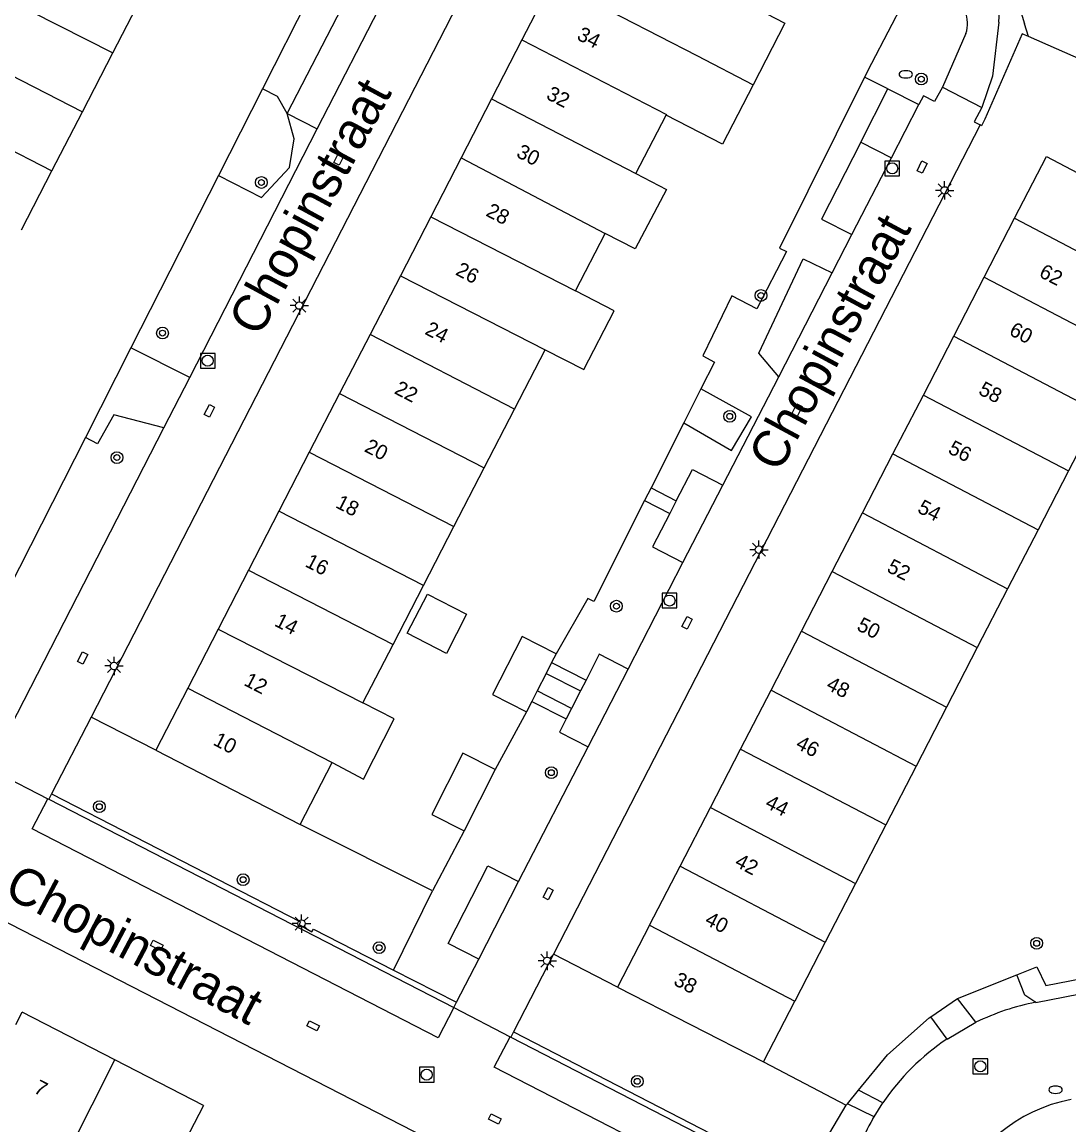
# Model space of a CAD drawing. Extents: x 132999 to 136000, y 398499 to 400501.
# Drawn here: x 133415.7 to 133486.8, y 399074.9 to 399149.7 of the extents above; entities that cross this region are included whole.
import ezdxf

# ---------------------------------------------------------------- set-up
doc = ezdxf.new("R2010")
doc.units = 0
for name, color, linetype in [('gg-afsc-erfafscheiding', 7, 'Continuous'), ('gg-anno-huisnummerreeks BGT', 7, 'Continuous'), ('gg-anno-openbare ruimte label', 7, 'Continuous'), ('gg-bbg-bijgebouw', 7, 'Continuous'), ('gg-bbg-gedigitaliseerde bebouwing', 7, 'Continuous'), ('gg-bbg-gedigitaliseerde bijgebouw', 7, 'Continuous'), ('gg-bbg-hoofdgebouw', 7, 'Continuous'), ('gg-bbg-luifel en loopbrug', 7, 'Continuous'), ('gg-bbg-tussenscheiding', 7, 'Continuous'), ('gg-knt-verharding', 7, 'Continuous'), ('gg-knt-verharding nz', 7, 'Continuous'), ('gt-grn-groengrens', 7, 'Continuous'), ('gt-grn-vlakafsluiter', 7, 'Continuous'), ('gt-grn-weggrens', 7, 'Continuous'), ('gt-symb-boom', 7, 'Continuous'), ('gt-symb-brandkraan', 7, 'Continuous'), ('gt-symb-kolk center center', 7, 'Continuous'), ('gt-symb-lichtmast', 7, 'Continuous'), ('gt-symb-rioolschacht', 7, 'Continuous')]:
    doc.layers.add(name, color=color, linetype=linetype)

# ---------------------------------------------------------------- blocks, each defined once
blk = doc.blocks.new('gt0-LMAST')
at = {"layer": 'gt-symb-lichtmast'}
for p, q in [((-0.182, 0.173), (-0.447, 0.438)), ((-0.005, 0.246), (-0.005, 0.621)), ((0.172, 0.173), (0.437, 0.438)), ((-0.255, -0.004), (-0.63, -0.004)), ((-0.182, -0.181), (-0.447, -0.446)), ((-0.005, -0.254), (-0.005, -0.629)), ((0.437, -0.446), (0.172, -0.181)), ((0.245, -0.004), (0.62, -0.004))]:
    blk.add_line(p, q, dxfattribs=at)
blk.add_circle((-0.005, -0.004), 0.25, dxfattribs=at)
blk = doc.blocks.new('gt0-KOLKCC')
at = {"layer": 'gt-symb-kolk center center'}
blk.add_lwpolyline([(-0.375, 0.2), (0.375, 0.2), (0.375, -0.2), (-0.375, -0.2)], close=True, dxfattribs=at)
blk = doc.blocks.new('gt0-BOOM')
at = {"layer": 'gt-symb-boom'}
for radius in [0.4, 0.2]:
    blk.add_circle((0, 0), radius, dxfattribs=at)
blk = doc.blocks.new('gt0-BR')
at = {"layer": 'gt-symb-brandkraan'}
for centre, radius, start, end in [((-0.244, 0), 0.206, 107.56694, 252.43307), ((0.599, -2.664), 3, 106.89205, 107.56694), ((0, -0.691), 0.938, 73.10799, 106.89205), ((-0.599, -2.664), 3, 72.43309, 73.10799), ((0.244, 0), 0.206, 287.56695, 72.43309), ((0.599, 2.664), 3, 252.43307, 253.10797), ((0, 0.691), 0.938, 253.10797, 286.89206), ((-0.599, 2.664), 3, 286.89206, 287.56695)]:
    blk.add_arc(centre, radius, start, end, dxfattribs=at)
blk = doc.blocks.new('gt0-RS')
at = {"layer": 'gt-symb-rioolschacht'}
blk.add_lwpolyline([(-0.5, -0.5), (0.5, -0.5), (0.5, 0.5), (-0.5, 0.5)], close=True, dxfattribs=at)
blk.add_circle((0, 0), 0.375, dxfattribs=at)

msp = doc.modelspace()

# ---------------------------------------------------------------- linework, layer by layer
at = {"layer": 'gg-afsc-erfafscheiding'}
for p, q in [((133437.077, 399155.163), (133432.018, 399145.2)), ((133475.58, 399151.177), (133473.363, 399146.922)), ((133473.363, 399146.922), (133472.893, 399145.989)), ((133432.018, 399145.2), (133429.039, 399139.332)), ((133429.039, 399139.332), (133423.09, 399127.616)), ((133423.09, 399127.616), (133420.003, 399121.534)), ((133461.782, 399124.846), (133460.62, 399122.54)), ((133460.62, 399122.54), (133458.397, 399118.128)), ((133420.003, 399121.534), (133412.426, 399106.611)), ((133458.397, 399118.128), (133457.959, 399117.258)), ((133449.938, 399102.913), (133447.817, 399098.994)), ((133443.575, 399090.757), (133434.59, 399095.28)), ((133445.704, 399094.837), (133443.575, 399090.757)), ((133485.195, 399084.346), (133491.113, 399085.496)), ((133479.203, 399083.463), (133483.211, 399085.07)), ((133477.381, 399082.224), (133479.203, 399083.463)), ((133466.023, 399079.154), (133471.644, 399076.222)), ((133471.722, 399076.318), (133472.467, 399077.23)), ((133471.644, 399076.222), (133471.722, 399076.318))]:
    msp.add_line(p, q, dxfattribs=at)
for points in [[(133484.007, 399148.746), (133483.592, 399148.928), (133481.053, 399143.146)], [(133509.253, 399138.219), (133508.967, 399137.64), (133492.748, 399144.907), (133484.007, 399148.746)], [(133472.893, 399145.989), (133467.107, 399134.39), (133467.6, 399134.162), (133465.576, 399130.266), (133463.89, 399131.142), (133461.922, 399127.083), (133462.696, 399126.66), (133461.782, 399124.846)], [(133457.959, 399117.258), (133454.504, 399110.4), (133454.104, 399110.606), (133451.949, 399106.857)], [(133483.211, 399085.07), (133484.578, 399085.618), (133485.195, 399084.346)], [(133472.467, 399077.23), (133474.435, 399079.641), (133477.281, 399082.156), (133477.381, 399082.224)]]:
    msp.add_lwpolyline(points, dxfattribs=at)
at = {"layer": 'gg-bbg-bijgebouw'}
for p, q in [((133451.949, 399106.857), (133451.646, 399106.263)), ((133451.646, 399106.263), (133451.27, 399105.526)), ((133451.27, 399105.526), (133450.668, 399104.344)), ((133450.668, 399104.344), (133450.3, 399103.622)), ((133450.3, 399103.622), (133449.938, 399102.913)), ((133447.817, 399098.994), (133445.704, 399094.837))]:
    msp.add_line(p, q, dxfattribs=at)
at = {"layer": 'gg-bbg-gedigitaliseerde bebouwing'}
msp.add_line((133428.02, 399076.2), (133424.137, 399068.674), dxfattribs=at)
at = {"layer": 'gg-bbg-gedigitaliseerde bijgebouw'}
for points in [[(133451.949, 399106.857), (133449.649, 399108.03), (133447.643, 399104.083), (133449.938, 399102.913)], [(133447.817, 399098.994), (133445.623, 399100.109), (133443.51, 399095.952), (133445.704, 399094.837)]]:
    msp.add_lwpolyline(points, dxfattribs=at)
at = {"layer": 'gg-bbg-hoofdgebouw'}
for p, q in [((133451.697, 399152.525), (133449.635, 399148.524)), ((133421.868, 399147.64), (133423.93, 399151.64)), ((133449.635, 399148.524), (133447.573, 399144.525)), ((133419.805, 399143.64), (133421.868, 399147.64)), ((133447.573, 399144.525), (133445.511, 399140.524)), ((133417.739, 399139.632), (133419.805, 399143.64)), ((133457.37, 399139.446), (133459.423, 399143.426)), ((133445.511, 399140.524), (133443.447, 399136.521)), ((133415.677, 399135.632), (133417.739, 399139.632)), ((133443.447, 399136.521), (133441.385, 399132.52)), ((133481.006, 399132.417), (133483.07, 399136.416)), ((133453.271, 399131.497), (133455.276, 399135.387)), ((133441.385, 399132.52), (133439.325, 399128.525)), ((133478.938, 399128.411), (133481.006, 399132.417)), ((133439.325, 399128.525), (133437.261, 399124.521)), ((133476.877, 399124.42), (133478.938, 399128.411)), ((133449.129, 399123.469), (133451.202, 399127.486)), ((133437.261, 399124.521), (133435.204, 399120.531)), ((133474.813, 399120.422), (133476.877, 399124.42)), ((133447.077, 399119.489), (133449.129, 399123.469)), ((133488.782, 399123.255), (133486.722, 399119.264)), ((133435.204, 399120.531), (133433.142, 399116.531)), ((133472.754, 399116.432), (133474.813, 399120.422)), ((133445.018, 399115.498), (133447.077, 399119.489)), ((133486.722, 399119.264), (133484.659, 399115.265)), ((133433.142, 399116.531), (133431.076, 399112.522)), ((133470.69, 399112.434), (133472.754, 399116.432)), ((133442.955, 399111.497), (133445.018, 399115.498)), ((133484.659, 399115.265), (133482.6, 399111.275)), ((133431.076, 399112.522), (133429.018, 399108.531)), ((133468.605, 399108.396), (133470.69, 399112.434)), ((133440.888, 399107.491), (133442.955, 399111.497)), ((133482.6, 399111.275), (133480.536, 399107.276)), ((133429.018, 399108.531), (133426.951, 399104.522)), ((133466.541, 399104.398), (133468.605, 399108.396)), ((133438.844, 399103.528), (133440.888, 399107.491)), ((133480.536, 399107.276), (133478.45, 399103.235)), ((133426.951, 399104.522), (133424.78, 399100.31)), ((133464.463, 399100.373), (133466.541, 399104.398)), ((133478.45, 399103.235), (133476.387, 399099.236)), ((133462.428, 399096.431), (133464.463, 399100.373)), ((133424.78, 399100.31), (133434.59, 399095.28)), ((133434.59, 399095.28), (133436.749, 399099.466)), ((133476.387, 399099.236), (133474.323, 399095.238)), ((133460.369, 399092.441), (133462.428, 399096.431)), ((133474.323, 399095.238), (133472.276, 399091.271)), ((133458.3, 399088.433), (133460.369, 399092.441)), ((133472.276, 399091.271), (133470.217, 399087.28)), ((133458.3, 399088.433), (133456.13, 399084.23)), ((133470.217, 399087.28), (133468.149, 399083.273)), ((133456.13, 399084.23), (133466.023, 399079.154)), ((133466.023, 399079.154), (133468.149, 399083.273)), ((133415.287, 399081.683), (133415.722, 399082.532)), ((133422.001, 399079.305), (133415.722, 399082.532)), ((133428.02, 399076.2), (133422.001, 399079.305))]:
    msp.add_line(p, q, dxfattribs=at)
for points in [[(133463.67, 399151.66), (133467.484, 399149.658), (133465.33, 399145.482)], [(133465.33, 399145.482), (133463.251, 399141.451), (133459.423, 399143.426)], [(133483.07, 399136.416), (133485.23, 399140.6), (133495.07, 399135.44), (133492.914, 399131.261)], [(133457.37, 399139.446), (133459.448, 399138.374), (133457.315, 399134.336), (133455.276, 399135.387)], [(133451.202, 399127.486), (133453.843, 399126.156), (133455.9, 399130.139), (133453.271, 399131.497)], [(133436.749, 399099.466), (133438.882, 399098.356), (133440.961, 399102.436), (133438.844, 399103.528)]]:
    msp.add_lwpolyline(points, dxfattribs=at)
at = {"layer": 'gg-bbg-luifel en loopbrug'}
msp.add_lwpolyline([(133443.216, 399110.912), (133445.882, 399109.537), (133444.506, 399106.871), (133441.84, 399108.246), (133443.216, 399110.912)], dxfattribs=at)
at = {"layer": 'gg-bbg-tussenscheiding'}
for p, q in [((133412.025, 399152.678), (133421.868, 399147.64)), ((133451.697, 399152.525), (133461.502, 399147.456)), ((133409.964, 399148.678), (133419.805, 399143.64)), ((133461.502, 399147.456), (133465.33, 399145.482)), ((133407.899, 399144.669), (133417.739, 399139.632)), ((133447.573, 399144.525), (133457.37, 399139.446)), ((133445.511, 399140.524), (133455.276, 399135.387)), ((133443.447, 399136.521), (133453.271, 399131.497)), ((133483.07, 399136.416), (133492.914, 399131.261)), ((133441.385, 399132.52), (133451.202, 399127.486)), ((133481.006, 399132.417), (133490.85, 399127.262)), ((133449.129, 399123.469), (133439.325, 399128.525)), ((133478.938, 399128.411), (133488.782, 399123.255)), ((133437.261, 399124.521), (133447.077, 399119.489)), ((133476.877, 399124.42), (133486.722, 399119.264)), ((133435.204, 399120.531), (133445.018, 399115.498)), ((133474.813, 399120.422), (133484.659, 399115.265)), ((133442.955, 399111.497), (133433.142, 399116.531)), ((133472.754, 399116.432), (133482.6, 399111.275)), ((133431.076, 399112.522), (133440.888, 399107.491)), ((133470.69, 399112.434), (133480.536, 399107.276)), ((133429.018, 399108.531), (133438.844, 399103.528)), ((133468.605, 399108.396), (133478.45, 399103.235)), ((133426.951, 399104.522), (133436.749, 399099.466)), ((133466.541, 399104.398), (133476.387, 399099.236)), ((133464.463, 399100.373), (133474.323, 399095.238)), ((133462.428, 399096.431), (133472.276, 399091.271)), ((133460.369, 399092.441), (133470.217, 399087.28)), ((133458.3, 399088.433), (133468.149, 399083.273)), ((133418.194, 399071.719), (133422.001, 399079.305))]:
    msp.add_line(p, q, dxfattribs=at)
msp.add_lwpolyline([(133449.635, 399148.524), (133459.439, 399143.456), (133459.423, 399143.426)], dxfattribs=at)
at = {"layer": 'gg-knt-verharding'}
for p, q in [((133433.712, 399143.528), (133441.379, 399158.434)), ((133435.742, 399142.486), (133443.395, 399157.399)), ((133479.767, 399148.953), (133478.167, 399145.32)), ((133478.167, 399145.32), (133480.848, 399143.944)), ((133472.626, 399141.586), (133474.463, 399145.206)), ((133474.463, 399145.206), (133476.575, 399144.134)), ((133474.71, 399140.513), (133476.575, 399144.134)), ((133433.712, 399143.528), (133435.742, 399142.486)), ((133427.085, 399125.619), (133435.742, 399142.486)), ((133480.727, 399142.754), (133451.773, 399086.472)), ((133472.626, 399141.586), (133474.71, 399140.513)), ((133472.028, 399135.306), (133474.71, 399140.513)), ((133470.695, 399132.717), (133472.028, 399135.306)), ((133467.062, 399125.663), (133470.695, 399132.717)), ((133425.326, 399122.19), (133427.085, 399125.619)), ((133463.273, 399118.306), (133467.062, 399125.663)), ((133413.642, 399099.426), (133425.326, 399122.19)), ((133458.397, 399118.128), (133460.111, 399117.246)), ((133460.564, 399113.047), (133463.273, 399118.306)), ((133457.959, 399117.258), (133459.665, 399116.38)), ((133460.111, 399117.246), (133459.665, 399116.38)), ((133456.842, 399105.82), (133460.564, 399113.047)), ((133451.646, 399106.263), (133453.984, 399105.071)), ((133454.123, 399100.54), (133456.842, 399105.82)), ((133451.27, 399105.526), (133453.608, 399104.334)), ((133453.005, 399103.152), (133450.668, 399104.344)), ((133453.608, 399104.334), (133453.005, 399103.152)), ((133450.3, 399103.622), (133452.637, 399102.431)), ((133386.265, 399103.198), (133467.213, 399061.676)), ((133420.394, 399102.565), (133417.708, 399097.34)), ((133449.41, 399091.39), (133454.123, 399100.54)), ((133417.708, 399097.34), (133417.527, 399096.988)), ((133417.527, 399096.988), (133445.011, 399082.849)), ((133446.7, 399086.128), (133449.41, 399091.39)), ((133451.773, 399086.472), (133449.059, 399081.197)), ((133440.921, 399085.385), (133445.192, 399083.201)), ((133445.192, 399083.201), (133446.7, 399086.128)), ((133484.513, 399083.198), (133492.32, 399084.689)), ((133445.011, 399082.849), (133445.192, 399083.201)), ((133480.448, 399081.843), (133479.203, 399083.463)), ((133478.483, 399080.709), (133477.381, 399082.224)), ((133449.059, 399081.197), (133448.875, 399080.839)), ((133449.059, 399081.197), (133465.436, 399072.757)), ((133448.875, 399080.839), (133465.256, 399072.405)), ((133474.124, 399076.373), (133472.467, 399077.23)), ((133473.529, 399075.432), (133471.722, 399076.318)), ((133473.443, 399075.284), (133473.529, 399075.432))]:
    msp.add_line(p, q, dxfattribs=at)
for points in [[(133448.952, 399160.292), (133449.41, 399160.042), (133448.968, 399159.232), (133449.405, 399158.994), (133420.394, 399102.565)], [(133481.99, 399149.736), (133481.569, 399146.071), (133480.848, 399143.944)], [(133478.167, 399145.32), (133477.644, 399144.341), (133476.881, 399144.728), (133476.575, 399144.134)], [(133480.848, 399143.944), (133480.337, 399142.954), (133480.727, 399142.754)], [(133481.053, 399143.146), (133480.826, 399142.703), (133480.727, 399142.754)], [(133472.626, 399141.586), (133469.976, 399136.364), (133472.028, 399135.306)], [(133460.111, 399117.246), (133461.204, 399119.372), (133463.273, 399118.306)], [(133459.665, 399116.38), (133458.498, 399114.111), (133460.564, 399113.047)], [(133456.842, 399105.82), (133454.881, 399106.83), (133453.984, 399105.071)], [(133452.637, 399102.431), (133452.183, 399101.539), (133454.123, 399100.54)], [(133417.708, 399097.34), (133434.598, 399088.652), (133434.506, 399088.475), (133435.374, 399087.978), (133435.488, 399088.163), (133440.921, 399085.385)], [(133446.7, 399086.128), (133444.637, 399087.19), (133447.329, 399092.462), (133449.41, 399091.39)]]:
    msp.add_lwpolyline(points, dxfattribs=at)
for centre, radius, start, end in [((133478.025, 399150.165), 3.988, 353.82331, 77.25204), ((133477.623, 399149.648), 2.254, 342.04401, 59.69919), ((133487.592, 399067.185), 16.307, 100.88538, 115.98452), ((133487.597, 399067.187), 16.307, 123.98184, 145.71504), ((133488.917, 399066.074), 10.724, 100.84144, 159.1223), ((133487.67, 399067.161), 16.382, 150.27497, 157.70532)]:
    msp.add_arc(centre, radius, start, end, dxfattribs=at)
at = {"layer": 'gg-knt-verharding nz'}
for p, q in [((133453.984, 399105.071), (133453.608, 399104.334)), ((133453.005, 399103.152), (133452.637, 399102.431)), ((133417.461, 399097.021), (133417.527, 399096.988)), ((133478.483, 399080.709), (133480.448, 399081.843)), ((133448.827, 399080.864), (133448.875, 399080.839)), ((133473.529, 399075.432), (133474.124, 399076.373))]:
    msp.add_line(p, q, dxfattribs=at)
for points in [[(133445.011, 399082.849), (133443.948, 399080.782), (133416.404, 399094.975), (133417.461, 399097.021)], [(133464.257, 399070.455), (133464.196, 399070.335), (133447.76, 399078.796), (133448.827, 399080.864)]]:
    msp.add_lwpolyline(points, dxfattribs=at)
at = {"layer": 'gt-grn-groengrens'}
for p, q in [((133484.007, 399148.746), (133483.74, 399149.622)), ((133474.463, 399145.206), (133472.893, 399145.989)), ((133427.085, 399125.619), (133423.09, 399127.616)), ((133424.78, 399100.31), (133420.394, 399102.565)), ((133440.921, 399085.385), (133443.575, 399090.757))]:
    msp.add_line(p, q, dxfattribs=at)
for points in [[(133511.843, 399143.483), (133511.39, 399144.441), (133510.304, 399145.281), (133506.804, 399146.821), (133503.549, 399148.186), (133501.861, 399147.859), (133492.261, 399151.948), (133492.129, 399153.595), (133490.729, 399154.785), (133487.088, 399156.326), (133485.478, 399155.766), (133483.728, 399154.015), (133483.168, 399151.494), (133483.74, 399149.622)], [(133433.712, 399143.528), (133433.036, 399144.675), (133432.018, 399145.2)], [(133429.039, 399139.332), (133431.965, 399137.825), (133433.853, 399139.857), (133434.185, 399141.816), (133433.712, 399143.528)], [(133467.062, 399125.663), (133465.72, 399127.259), (133468.711, 399133.666), (133470.695, 399132.717)], [(133460.62, 399122.54), (133463.866, 399120.649), (133465.209, 399122.942), (133461.782, 399124.846)], [(133425.326, 399122.19), (133421.927, 399123.086), (133420.837, 399121.114), (133420.003, 399121.534)], [(133484.513, 399083.198), (133483.768, 399083.679), (133483.211, 399085.07)], [(133465.864, 399072.65), (133467.688, 399072.585), (133469.101, 399073.117), (133470.54, 399074.349), (133471.644, 399076.222)]]:
    msp.add_lwpolyline(points, dxfattribs=at)
at = {"layer": 'gt-grn-vlakafsluiter'}
msp.add_line((133456.13, 399084.23), (133451.773, 399086.472), dxfattribs=at)
at = {"layer": 'gt-grn-weggrens'}
for p, q in [((133413.461, 399099.073), (133417.461, 399097.021)), ((133445.011, 399082.849), (133448.827, 399080.864))]:
    msp.add_line(p, q, dxfattribs=at)

# ---------------------------------------------------------------- block references
at = {"layer": 'gt-symb-boom'}
for p in [(133476.738, 399145.865), (133431.951, 399138.849), (133465.854, 399131.179), (133425.24, 399128.625), (133463.736, 399122.976), (133422.147, 399120.174), (133456.046, 399110.087), (133451.63, 399098.789), (133420.953, 399096.48), (133430.711, 399091.521), (133439.942, 399086.906), (133484.567, 399087.206), (133457.462, 399077.835)]:
    msp.add_blockref('gt0-BOOM', p, dxfattribs=at)
at = {"layer": 'gt-symb-brandkraan'}
for p in [(133475.687, 399146.187), (133485.851, 399077.263)]:
    msp.add_blockref('gt0-BR', p, dxfattribs=at)
at = {"layer": 'gt-symb-kolk center center'}
for p, rotation in [((133437.217, 399140.455), 62.89358748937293), ((133476.79, 399139.893), 64.22891824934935), ((133428.425, 399123.344), 62.80336738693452), ((133468.301, 399123.394), 62.774455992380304), ((133460.845, 399108.956), 62.68423443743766), ((133419.817, 399106.574), 62.82859052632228), ((133451.413, 399090.576), 62.83227546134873), ((133424.853, 399087.071), -27.26880646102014), ((133435.461, 399081.604), -27.131638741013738), ((133447.793, 399075.284), -27.26163304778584)]:
    msp.add_blockref('gt0-KOLKCC', p, dxfattribs=dict(at, rotation=rotation))
at = {"layer": 'gt-symb-lichtmast'}
for p in [(133478.327, 399138.316), (133434.532, 399130.492), (133465.727, 399113.927), (133421.957, 399106.032), (133434.68, 399088.546), (133451.356, 399086.02)]:
    msp.add_blockref('gt0-LMAST', p, dxfattribs=at)
at = {"layer": 'gt-symb-rioolschacht'}
for p in [(133474.765, 399139.803), (133428.309, 399126.749), (133459.651, 399110.47), (133443.172, 399078.288), (133480.744, 399078.854)]:
    msp.add_blockref('gt0-RS', p, dxfattribs=at)

# ---------------------------------------------------------------- texts
at = {"layer": 'gg-anno-huisnummerreeks BGT'}
for s, rotation, p in [('34', 332.7, (133453.294, 399148.588)), ('32', 332.7, (133451.217, 399144.557)), ('30', 332.7, (133449.187, 399140.62)), ('28', 332.7, (133447.124, 399136.617)), ('26', 332.7, (133445.061, 399132.616)), ('62', 332.7, (133484.666, 399132.48)), ('24', 332.7, (133442.983, 399128.585)), ('60', 332.7, (133482.632, 399128.539)), ('22', 332.7, (133440.906, 399124.556)), ('58', 332.7, (133480.551, 399124.508)), ('20', 332.7, (133438.877, 399120.621)), ('56', 332.7, (133478.488, 399120.514)), ('18', 332.7, (133436.918, 399116.821)), ('54', 332.7, (133476.41, 399116.488)), ('16', 332.7, (133434.854, 399112.817)), ('52', 332.7, (133474.334, 399112.464)), ('14', 332.7, (133432.775, 399108.784)), ('50', 332.7, (133472.291, 399108.508)), ('12', 332.7, (133430.698, 399104.754)), ('48', 332.7, (133470.216, 399104.49)), ('10', 332.7, (133428.61, 399100.706)), ('46', 332.7, (133468.145, 399100.478)), ('44', 332.7, (133466.072, 399096.462)), ('42', 332.7, (133464.011, 399092.468)), ('40', 332.7, (133461.978, 399088.53)), ('38', 332.7, (133459.858, 399084.424)), ('7', 332.8, (133416.44, 399077.103))]:
    msp.add_text(s, height=1, rotation=rotation, dxfattribs=at).set_placement(p)
at = {"layer": 'gg-anno-openbare ruimte label'}
for rotation, p in [(61.6, (133431.821, 399128.288)), (61.6, (133467.096, 399119.082)), (332.1, (133414.375, 399090.48))]:
    msp.add_text('Chopinstraat', height=2.5, rotation=rotation, dxfattribs=at).set_placement(p)

doc.saveas('drawing.dxf')
